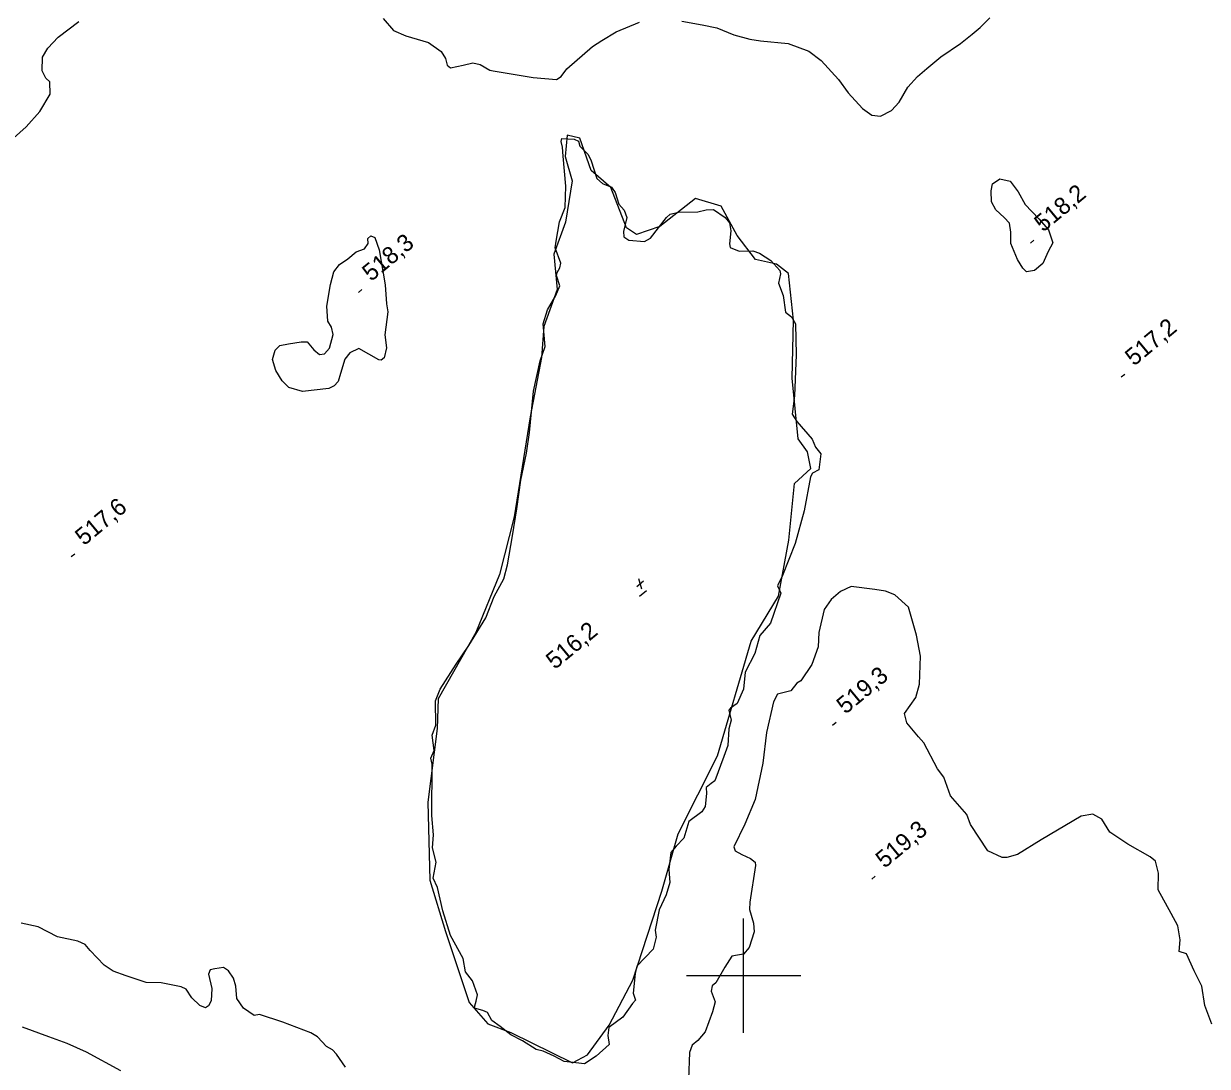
# Model space of a CAD drawing. Extents: x 347059 to 352153, y 6073752 to 6078601.
# Drawn here: x 349911.2 to 350221.6, y 6075276.2 to 6075549.6 of the extents above; entities that cross this region are included whole.
import ezdxf

# ---------------------------------------------------------------- set-up
doc = ezdxf.new("R2010")
doc.units = 0
for name, color, linetype in [('Level 1', 7, 'Continuous'), ('Level 2', 7, 'Continuous'), ('Level 3', 7, 'Continuous'), ('Level 4', 7, 'Continuous'), ('Level 44', 7, 'Continuous'), ('Level 61', 7, 'Continuous')]:
    doc.layers.add(name, color=color, linetype=linetype)

msp = doc.modelspace()

# ---------------------------------------------------------------- linework, layer by layer
at = {"layer": 'Level 1'}
msp.add_lwpolyline([(349910.81, 6075286.54), (349917.68, 6075284.02), (349922.52, 6075282.3), (349927.61, 6075279.99), (349936.54, 6075275.09)], dxfattribs=at)
at = {"layer": 'Level 2'}
for points in [[(349908.47, 6075519.59), (349911.85, 6075522.6), (349915.39, 6075526.54), (349918.09, 6075531.13), (349918.06, 6075534.35), (349916.96, 6075535.31), (349916.02, 6075537.22), (349916.08, 6075540.79), (349917.52, 6075543.23), (349920.24, 6075546.07), (349925.61, 6075550.22)], [(350005.48, 6075551), (350008.21, 6075547.78), (350011.39, 6075546.42), (350017.31, 6075544.68), (350020.69, 6075542.29), (350021.79, 6075540.52), (350022.24, 6075538.73), (350023.13, 6075538), (350026.4, 6075538.75), (350029, 6075539.33), (350030.86, 6075538.89)], [(350030.86, 6075538.89), (350033.44, 6075537.43), (350034.3, 6075537.21), (350044.81, 6075535.46), (350050.92, 6075535.01), (350052.12, 6075535.73), (350053.6, 6075537.79), (350060.34, 6075543.64), (350062.79, 6075545.19), (350066.54, 6075547.43), (350072.66, 6075550.05)], [(350083.75, 6075550.29), (350089.14, 6075549.33), (350092.94, 6075548.5), (350097.45, 6075546.66), (350101.66, 6075545.51), (350104.39, 6075545.14), (350111.69, 6075544.45), (350117.06, 6075542.4), (350120.36, 6075539.94), (350124.85, 6075534.98), (350127.41, 6075531.49), (350131.16, 6075527.39), (350133.63, 6075525.58), (350135.87, 6075525.32), (350138.75, 6075526.83), (350140.75, 6075529.07), (350143.1, 6075532.95), (350145.57, 6075535.73), (350148.07, 6075537.85), (350151.74, 6075540.96), (350156.88, 6075544.39), (350159.91, 6075546.83), (350162.02, 6075548.62), (350164.55, 6075551.18)], [(350173.23, 6075485.51), (350171.82, 6075487.81), (350170.1, 6075491.97), (350170.07, 6075494.97), (350169.72, 6075497.26), (350168.31, 6075498.8), (350166.13, 6075500.76), (350165.02, 6075502.86), (350164.9, 6075505.79), (350165.24, 6075507.59), (350167.17, 6075508.92), (350169.9, 6075508.33), (350172.01, 6075505.55), (350173.81, 6075502.21), (350177.45, 6075498.46), (350179.95, 6075495.56), (350181.09, 6075492.12), (350179.89, 6075489.89), (350178.43, 6075486.7), (350176.28, 6075484.9), (350174.2, 6075484.51), (350173.23, 6075485.51)], [(350006.7, 6075474.01), (350005.86, 6075468.04), (350006.32, 6075464.65), (350005.74, 6075462), (350004.96, 6075461.34), (350004.31, 6075461.47), (349999.08, 6075464.45), (349996.73, 6075463.26), (349995.43, 6075461.61), (349994.26, 6075457.92), (349993.65, 6075455.79), (349992.62, 6075454.64), (349991.18, 6075453.95), (349984.33, 6075453.13), (349980.7, 6075454.23), (349978.94, 6075455.98), (349977.33, 6075458.66), (349976.47, 6075461.57), (349977.1, 6075464), (349978.36, 6075465.21), (349980.66, 6075465.67), (349983.98, 6075466.2), (349985.51, 6075466.15), (349987.25, 6075464.11), (349988.75, 6075462.82), (349990.07, 6075463), (349991.36, 6075464.5), (349992.31, 6075468.14), (349991.88, 6075470.07), (349990.98, 6075471.6), (349990.71, 6075475.55), (349991.67, 6075481.23), (349992.52, 6075484.51), (349993.98, 6075486.43), (349996.22, 6075487.92), (349998.4, 6075489.77), (350000.58, 6075490.54), (350001.5, 6075491.99), (350001.46, 6075493.31), (350002.24, 6075493.97), (350003.3, 6075493.52), (350004.42, 6075490.3), (350006.03, 6075481.13), (350006.36, 6075476.15), (350006.7, 6075474.01)], [(350222.8, 6075287.27), (350220.93, 6075292.15), (350220.21, 6075297.25), (350218.13, 6075301.28), (350216.12, 6075305.68), (350214.23, 6075306.34), (350214.46, 6075309.38), (350213.88, 6075313.03), (350212.13, 6075316.29), (350208.75, 6075322.47), (350208.77, 6075326.85), (350208.02, 6075329.98), (350206.59, 6075331.1), (350200.8, 6075334.44), (350196.05, 6075337.61), (350193.95, 6075341.03), (350191.59, 6075342.36), (350188.55, 6075341.77), (350178.02, 6075335.57), (350171.81, 6075331.79), (350168.99, 6075330.93), (350167.77, 6075330.96), (350164.07, 6075332.74), (350159.48, 6075339.58), (350158.51, 6075342.23), (350154.26, 6075347.17), (350152.49, 6075352.01), (350150.83, 6075354.24), (350147.25, 6075361.03), (350145.89, 6075362.6), (350142.82, 6075366.28), (350142.2, 6075368.7), (350145.15, 6075372.91), (350146.1, 6075376.43), (350146.42, 6075383.78), (350145.32, 6075389.27), (350143.26, 6075396.6), (350139.65, 6075399.83), (350137.21, 6075400.81), (350134.43, 6075401.27), (350128.17, 6075402.05), (350125.37, 6075400.69), (350122.96, 6075398.58)], [(350122.96, 6075398.58), (350121.11, 6075395.97), (350119.71, 6075389.96), (350119.55, 6075386.2), (350117.87, 6075381.54), (350115.04, 6075377.28), (350113.91, 6075376.64), (350112.37, 6075374.66), (350108.86, 6075373.82), (350107.8, 6075371.81), (350105.99, 6075363.72), (350105.05, 6075355.69), (350103.06, 6075346.17), (350100.31, 6075339.72), (350097.4, 6075333.73), (350097.79, 6075332.7), (350099.49, 6075331.72), (350101.84, 6075330.68), (350103.02, 6075329.78), (350103.14, 6075328.9), (350101.67, 6075319.23), (350101.52, 6075317.36), (350101.52, 6075317.36), (350102.55, 6075313.78), (350102.79, 6075311.44), (350101.45, 6075307.33), (350099.93, 6075305.63), (350098.39, 6075305.39), (350096.91, 6075305.07), (350095.08, 6075302.17), (350092.72, 6075298.14), (350091.78, 6075297.34), (350091.52, 6075295.9), (350092.54, 6075293.13), (350091.82, 6075290.5), (350089.95, 6075285.26), (350088.02, 6075282.95), (350086.47, 6075281.76), (350085.81, 6075279.85), (350085.54, 6075272.86)], [(349995.54, 6075275.99), (349993.26, 6075279.42), (349992.21, 6075280.5), (349990.63, 6075281.43), (349988.21, 6075283.93), (349986.51, 6075284.99), (349979.17, 6075287.8), (349973, 6075289.77), (349973, 6075289.77), (349971.62, 6075289.51), (349968.87, 6075291.44), (349967.1, 6075293.95), (349966.81, 6075297.22), (349966.23, 6075299.29), (349964.92, 6075301.26), (349963.62, 6075302.15), (349961.29, 6075301.74), (349960.13, 6075301.53), (349959.69, 6075300.34), (349960.52, 6075296.59), (349960.38, 6075293.35), (349959.65, 6075292.03), (349958.89, 6075291.51), (349957.36, 6075292.19), (349955.26, 6075294.15), (349953.83, 6075296.42), (349952.5, 6075297.02), (349947.26, 6075298.12), (349943.31, 6075298.19), (349938.04, 6075299.94), (349934.67, 6075301.2), (349932.26, 6075302.74), (349928.63, 6075306.62), (349927.29, 6075308.16), (349925.34, 6075309.03), (349920.02, 6075310.2), (349914.95, 6075312.81), (349910.55, 6075313.71)]]:
    msp.add_lwpolyline(points, dxfattribs=at)
at = {"layer": 'Level 3'}
for p, q in [((350175.2, 6075492.08), (350176.12, 6075492.85)), ((349998.95, 6075479.15), (349999.87, 6075479.92)), ((350199.02, 6075456.97), (350199.94, 6075457.74)), ((349923.65, 6075409.86), (349924.57, 6075410.63)), ((350071.97, 6075402), (350073.77, 6075403.49)), ((350072.43, 6075404.13), (350073.25, 6075401.38)), ((350072.69, 6075399.48), (350074.54, 6075401.01)), ((350123.34, 6075365.67), (350124.26, 6075366.44)), ((350133.6, 6075325.27), (350134.52, 6075326.04))]:
    msp.add_line(p, q, dxfattribs=at)
at = {"layer": 'Level 4'}
for points in [[(350050.76, 6075478.37), (350051.78, 6075480.91), (350050.93, 6075483.62), (350051.13, 6075484.39), (350051.82, 6075485.58), (350052.02, 6075486.81), (350050.6, 6075490.87), (350050.84, 6075492.6), (350051.73, 6075497.61), (350053.17, 6075501.41), (350053.33, 6075507.03), (350052.68, 6075514.87), (350052.5, 6075517.22), (350052.14, 6075518.68), (350052.34, 6075519.46), (350055.58, 6075519.36), (350056.68, 6075518.84), (350057.01, 6075517.52), (350059.26, 6075515.3), (350059.97, 6075513.69), (350061.5, 6075509.03), (350063.02, 6075507.72), (350065.31, 6075506.76), (350066.29, 6075505.37), (350067.27, 6075502.32), (350068.63, 6075500.73), (350069.39, 6075498.78), (350068.46, 6075495.1), (350068.58, 6075493.76), (350069.93, 6075492.84), (350073.97, 6075492.51), (350075.57, 6075493.4), (350079.79, 6075498.77), (350080.73, 6075499.65), (350082.96, 6075500.15), (350087.98, 6075500.27), (350090.17, 6075500.82), (350092.07, 6075500.89), (350095.15, 6075498.77), (350096.25, 6075497.42), (350096.66, 6075495.25), (350096.25, 6075491.86), (350096.44, 6075490.88), (350098.82, 6075490), (350102.44, 6075490.08), (350104.15, 6075489.46), (350107.12, 6075487.48), (350109.5, 6075484.92), (350109.7, 6075484.02), (350109.17, 6075481.53), (350110.38, 6075478.37), (350110.98, 6075473.93)], [(350058.3, 6075276.86), (350052.97, 6075277.51), (350050.28, 6075278.87), (350047.46, 6075280.2), (350045.58, 6075280.66), (350042.04, 6075282.89), (350038.92, 6075284.49), (350036.18, 6075286.65), (350033.92, 6075288.22), (350032.81, 6075290.3), (350031.59, 6075290.87), (350029.44, 6075291.48), (350029.5, 6075292.05), (350029.82, 6075293.31), (350030.18, 6075294.97), (350028.9, 6075298.65), (350027.04, 6075301.01), (350026.43, 6075304.5), (350023.16, 6075310.51), (350021.11, 6075316.96), (350019.69, 6075323.09), (350018.57, 6075325.56), (350019.38, 6075329.71), (350018.43, 6075333.53), (350018.62, 6075336.87), (350018.25, 6075342.01), (350018.3, 6075355.45), (350017.92, 6075357.02), (350018.81, 6075359.06), (350018.33, 6075363.04), (350019.24, 6075365.7), (350019.18, 6075372.02), (350020.38, 6075375.07), (350024.57, 6075381.62), (350027.95, 6075386.59), (350032.42, 6075393.83), (350034.59, 6075399.37), (350037.08, 6075404.05), (350038.04, 6075407.67), (350039.39, 6075415.32), (350040.56, 6075422.38), (350041.61, 6075429.94), (350043.02, 6075436.97), (350043.87, 6075442.4), (350044.86, 6075453.26), (350046.65, 6075461.23), (350047.99, 6075464.94), (350047.45, 6075470.88), (350048.58, 6075474.57), (350050.76, 6075478.37)], [(350110.98, 6075473.93), (350112.54, 6075472.75), (350113.59, 6075470.9), (350113.79, 6075462.79), (350113.32, 6075452), (350112.74, 6075447.26), (350113.94, 6075445.31), (350117.96, 6075440.65), (350118.82, 6075438.57), (350120.21, 6075436.78), (350119.76, 6075432.62), (350118.07, 6075431.73), (350117.54, 6075430.82), (350115.85, 6075421.9), (350113.54, 6075413.3), (350110.18, 6075404.87), (350108.85, 6075402.17), (350109.73, 6075400.26), (350107.09, 6075392.43), (350104.27, 6075389.16), (350102.95, 6075384.42), (350100.39, 6075379.55), (350100, 6075375.14), (350098.28, 6075371.35), (350096.52, 6075370.1), (350096.11, 6075369.6), (350096.75, 6075366.96), (350096.12, 6075364.7), (350095.83, 6075360.37), (350094.81, 6075357.47), (350092.47, 6075351.05), (350091.46, 6075350.35), (350090.17, 6075349.35), (350090.3, 6075347.72), (350089.89, 6075344.35), (350089.07, 6075342.98), (350085.67, 6075340.43), (350084.35, 6075336.07), (350082.3, 6075333.97), (350080.87, 6075332.32), (350080.4, 6075327.85), (350080.64, 6075324.43), (350079.71, 6075321.16), (350077.86, 6075317.26), (350076.77, 6075311.9), (350077.05, 6075310.09), (350076.25, 6075306.93), (350072.02, 6075302.47), (350071.58, 6075300.53), (350071.05, 6075295.4), (350071.65, 6075293.57), (350070.87, 6075292.69), (350068.35, 6075289.07), (350064.62, 6075286.38), (350064.38, 6075284.3), (350064.76, 6075281.9), (350061.32, 6075278.87), (350058.3, 6075276.86)]]:
    msp.add_lwpolyline(points, dxfattribs=at)
at = {"layer": 'Level 44'}
msp.add_lwpolyline([(350038.96, 6075285.1), (350055.11, 6075277.11), (350059.08, 6075279.23), (350064.73, 6075286.98), (350070.93, 6075298.82), (350078.58, 6075322.13), (350082.81, 6075337.15), (350093.14, 6075357.6), (350101.94, 6075387.66), (350109.15, 6075399.46), (350111.88, 6075414.17), (350113.33, 6075429.01), (350117.64, 6075432.94), (350116.76, 6075437.35), (350114.3, 6075440.73), (350112.74, 6075456.7), (350113.06, 6075471.83), (350111.79, 6075484.13), (350108.58, 6075486.59), (350103.12, 6075487.76), (350098.31, 6075494.05), (350094.13, 6075501.78), (350087.42, 6075503.74), (350078.02, 6075496.43), (350071.9, 6075494.33), (350069.28, 6075496.07), (350065.2, 6075506.63), (350060.04, 6075511.12), (350057.08, 6075519.58), (350053.7, 6075520.4), (350053.16, 6075514.77), (350055.02, 6075508.41), (350053.32, 6075497.55), (350050.22, 6075489.16), (350051.14, 6075479.89), (350047.59, 6075470.21), (350046.98, 6075462.1), (350044.01, 6075446.54), (350039.86, 6075420.29), (350035.96, 6075405.18), (350029.75, 6075389.96), (350019.9, 6075372.59), (350019.65, 6075364.81), (350017.16, 6075345.46), (350017.67, 6075325.02), (350021.78, 6075311.56), (350028.02, 6075292.96), (350032.89, 6075287.39), (350038.96, 6075285.1)], dxfattribs=at)
at = {"layer": 'Level 61'}
for p, q in [((350100, 6075285), (350100, 6075315)), ((350085, 6075300), (350115, 6075300))]:
    msp.add_line(p, q, dxfattribs=at)

# ---------------------------------------------------------------- texts
at = {"layer": 'Level 3'}
for s, rotation, p in [('518,2', 39.62, (350178.56, 6075494.8)), ('518,3', 39.62, (350002.31, 6075481.86)), ('517,2', 39.62, (350202.38, 6075459.68)), ('517,6', 39.62, (349927.01, 6075412.58)), ('  516,2', 39.57, (350047.91, 6075377.99)), ('519,3', 39.62, (350126.7, 6075368.38)), ('519,3', 39.62, (350136.96, 6075327.98))]:
    msp.add_text(s, height=4.5, rotation=rotation, dxfattribs=at).set_placement(p)

doc.saveas('drawing.dxf')
